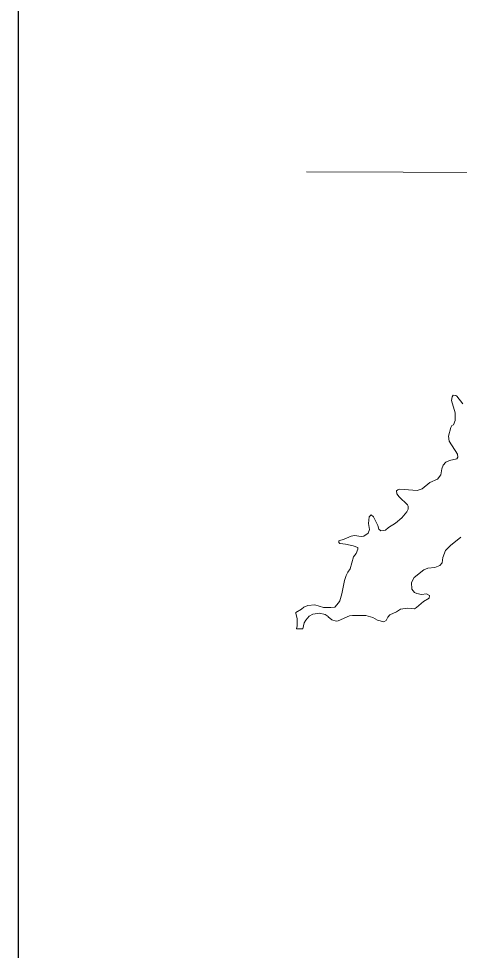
# Model space of a CAD drawing. Extents: x 553962 to 842807, y 8883888 to 9032388.
# Drawn here: x 797435 to 798771, y 9019412 to 9022239 of the extents above; entities that cross this region are included whole.
import ezdxf

# ---------------------------------------------------------------- set-up
doc = ezdxf.new("R2010")
doc.units = 0
doc.header["$LTSCALE"] = 20
for name, color, linetype, lineweight in [('1', 7, 'Continuous', 13), ('25', 7, 'Continuous', 13), ('40', 7, 'Continuous', 25)]:
    doc.layers.add(name, color=color, linetype=linetype, lineweight=lineweight)

msp = doc.modelspace()

# ---------------------------------------------------------------- linework, layer by layer
at = {"layer": '1'}
msp.add_lwpolyline([(798307.97, 9021774.39), (808266.63, 9021740.4), (813764.86, 9021714.12), (820943.85, 9021670)], dxfattribs=at)
at = {"layer": '25'}
for points in [[(798781.58, 9021070.81), (798763.86, 9021093.7), (798760.53, 9021096.12), (798752.4, 9021096.52), (798749.58, 9021091.54), (798747.21, 9021080.73), (798758, 9021042.97), (798758.22, 9021019.77), (798753.02, 9021006.38), (798748.51, 9021004.43), (798744.83, 9020998.17), (798738.34, 9020972.26), (798740.07, 9020956.67), (798766, 9020917.78), (798766.65, 9020908.7), (798763.86, 9020903.94), (798741.07, 9020898.49), (798730.13, 9020892.89), (798722.14, 9020883.83), (798717.81, 9020873.25), (798715.42, 9020855.28), (798705.27, 9020841.9), (798681.92, 9020831.72), (798658.33, 9020812.9), (798643, 9020807.29), (798591.12, 9020810.96), (798584.88, 9020809.89), (798580.73, 9020805.98), (798581.82, 9020797.58), (798588.51, 9020788.51), (798614.05, 9020764.03), (798616.41, 9020759.49), (798616.2, 9020750.9), (798611.88, 9020742.24), (798596.72, 9020724.04), (798577.26, 9020708.48), (798556.54, 9020695.52), (798547.45, 9020687.32), (798533.65, 9020684.94), (798527.57, 9020690.14), (798523.87, 9020701.6), (798510.71, 9020727.5), (798504, 9020733.13), (798497.72, 9020727.24), (798496, 9020707.53), (798498.59, 9020688.58), (798495.14, 9020678.25), (798481.8, 9020668.49), (798473.93, 9020667.86), (798453.23, 9020670.66), (798442.92, 9020669.17), (798422.04, 9020659.85), (798406.37, 9020654.78), (798405.4, 9020649.26), (798408.56, 9020646.09), (798418.28, 9020645.11)], [(798781.58, 9021070.81), (798763.86, 9021093.7), (798760.53, 9021096.12), (798752.4, 9021096.52), (798749.58, 9021091.54), (798747.21, 9021080.73), (798758, 9021042.97), (798758.22, 9021019.77), (798753.02, 9021006.38), (798748.51, 9021004.43), (798744.83, 9020998.17), (798738.34, 9020972.26), (798740.07, 9020956.67), (798766, 9020917.78), (798766.65, 9020908.7), (798763.86, 9020903.94), (798741.07, 9020898.49), (798730.13, 9020892.89), (798722.14, 9020883.83), (798717.81, 9020873.25), (798715.42, 9020855.28), (798705.27, 9020841.9), (798681.92, 9020831.72), (798658.33, 9020812.9), (798643, 9020807.29), (798591.12, 9020810.96), (798584.88, 9020809.89), (798580.73, 9020805.98), (798581.82, 9020797.58), (798588.51, 9020788.51), (798614.05, 9020764.03), (798616.41, 9020759.49), (798616.2, 9020750.9), (798611.88, 9020742.24), (798596.72, 9020724.04), (798577.26, 9020708.48), (798556.54, 9020695.52), (798547.45, 9020687.32), (798533.65, 9020684.94), (798527.57, 9020690.14), (798523.87, 9020701.6), (798510.71, 9020727.5), (798504, 9020733.13), (798497.72, 9020727.24), (798496, 9020707.53), (798498.59, 9020688.58), (798495.14, 9020678.25), (798481.8, 9020668.49), (798473.93, 9020667.86), (798453.23, 9020670.66), (798442.92, 9020669.17), (798422.04, 9020659.85), (798406.37, 9020654.78), (798405.4, 9020649.26), (798408.56, 9020646.09), (798418.28, 9020645.11)], [(798626.36, 9020528.18), (798634.56, 9020543.53), (798663.13, 9020567.12), (798675.41, 9020571.43), (798697.05, 9020573.39), (798711.77, 9020579.68), (798719.02, 9020588.37), (798721.49, 9020604.32), (798729.34, 9020625.1), (798744.34, 9020640.09), (798775.31, 9020666.13)], [(798626.36, 9020528.18), (798634.56, 9020543.53), (798663.13, 9020567.12), (798675.41, 9020571.43), (798697.05, 9020573.39), (798711.77, 9020579.68), (798719.02, 9020588.37), (798721.49, 9020604.32), (798729.34, 9020625.1), (798744.34, 9020640.09), (798775.31, 9020666.13)], [(798418.28, 9020645.11), (798426.4, 9020644.29), (798449.69, 9020639.55), (798463.34, 9020633.92), (798463.78, 9020629.84), (798457.98, 9020615.81), (798450.18, 9020606.46), (798440.45, 9020569.3), (798433.31, 9020559.98), (798427.7, 9020548.98), (798422.93, 9020534.67), (798414.82, 9020494.2), (798408.44, 9020473.09), (798404.98, 9020466.79), (798393.55, 9020453.86), (798381.43, 9020452.12), (798359.88, 9020451.89), (798333.44, 9020460.11), (798312.37, 9020458.24), (798300.13, 9020452.96), (798292.8, 9020446.93), (798275.73, 9020436.76), (798275.29, 9020433.76), (798275.29, 9020433.76), (798279.39, 9020418.84), (798279.39, 9020397.2), (798277.14, 9020387.18), (798296.3, 9020387.18)], [(798418.28, 9020645.11), (798426.4, 9020644.29), (798449.69, 9020639.55), (798463.34, 9020633.92), (798463.78, 9020629.84), (798457.98, 9020615.81), (798450.18, 9020606.46), (798440.45, 9020569.3), (798433.31, 9020559.98), (798427.7, 9020548.98), (798422.93, 9020534.67), (798414.82, 9020494.2), (798408.44, 9020473.09), (798404.98, 9020466.79), (798393.55, 9020453.86), (798381.43, 9020452.12), (798359.88, 9020451.89), (798333.44, 9020460.11), (798312.37, 9020458.24), (798300.13, 9020452.96), (798292.8, 9020446.93), (798275.73, 9020436.76), (798275.29, 9020433.76), (798275.29, 9020433.76), (798279.39, 9020418.84), (798279.39, 9020397.2), (798277.14, 9020387.18), (798296.3, 9020387.18)], [(798296.3, 9020387.18), (798300.59, 9020405.42), (798305.35, 9020414.08), (798316.15, 9020425.95), (798327.17, 9020432.22), (798347.61, 9020434.76), (798364.54, 9020431.14), (798373.93, 9020425.36), (798373.25, 9020423.57), (798384.6, 9020414.76), (798397.86, 9020410.82), (798403.88, 9020411.54), (798437.91, 9020426.82), (798447.58, 9020428.33), (798487.76, 9020428.11), (798508.97, 9020422.06), (798523.44, 9020414.08), (798542.43, 9020408.44), (798549.62, 9020413.22), (798554.39, 9020423.16), (798560.43, 9020430.27), (798580.38, 9020438.74), (798593.28, 9020447.13), (798614.82, 9020450.38), (798634.81, 9020448.67), (798641.49, 9020451.9), (798662.4, 9020470.22), (798679.54, 9020480.7), (798680.19, 9020488.72), (798671.54, 9020493.4), (798656, 9020491.68), (798641.95, 9020494.7), (798635.34, 9020498.23), (798627.23, 9020507.67), (798626.36, 9020528.18)], [(798296.3, 9020387.18), (798300.59, 9020405.42), (798305.35, 9020414.08), (798316.15, 9020425.95), (798327.17, 9020432.22), (798347.61, 9020434.76), (798364.54, 9020431.14), (798373.93, 9020425.36), (798373.25, 9020423.57), (798384.6, 9020414.76), (798397.86, 9020410.82), (798403.88, 9020411.54), (798437.91, 9020426.82), (798447.58, 9020428.33), (798487.76, 9020428.11), (798508.97, 9020422.06), (798523.44, 9020414.08), (798542.43, 9020408.44), (798549.62, 9020413.22), (798554.39, 9020423.16), (798560.43, 9020430.27), (798580.38, 9020438.74), (798593.28, 9020447.13), (798614.82, 9020450.38), (798634.81, 9020448.67), (798641.49, 9020451.9), (798662.4, 9020470.22), (798679.54, 9020480.7), (798680.19, 9020488.72), (798671.54, 9020493.4), (798656, 9020491.68), (798641.95, 9020494.7), (798635.34, 9020498.23), (798627.23, 9020507.67), (798626.36, 9020528.18)]]:
    msp.add_lwpolyline(points, dxfattribs=at)
at = {"layer": '40'}
msp.add_lwpolyline([(797435.44, 9026438.81), (836170.43, 9026438.81), (836170.43, 9003181.63), (797435.44, 9003181.63)], close=True, dxfattribs=at)

doc.saveas('drawing.dxf')
